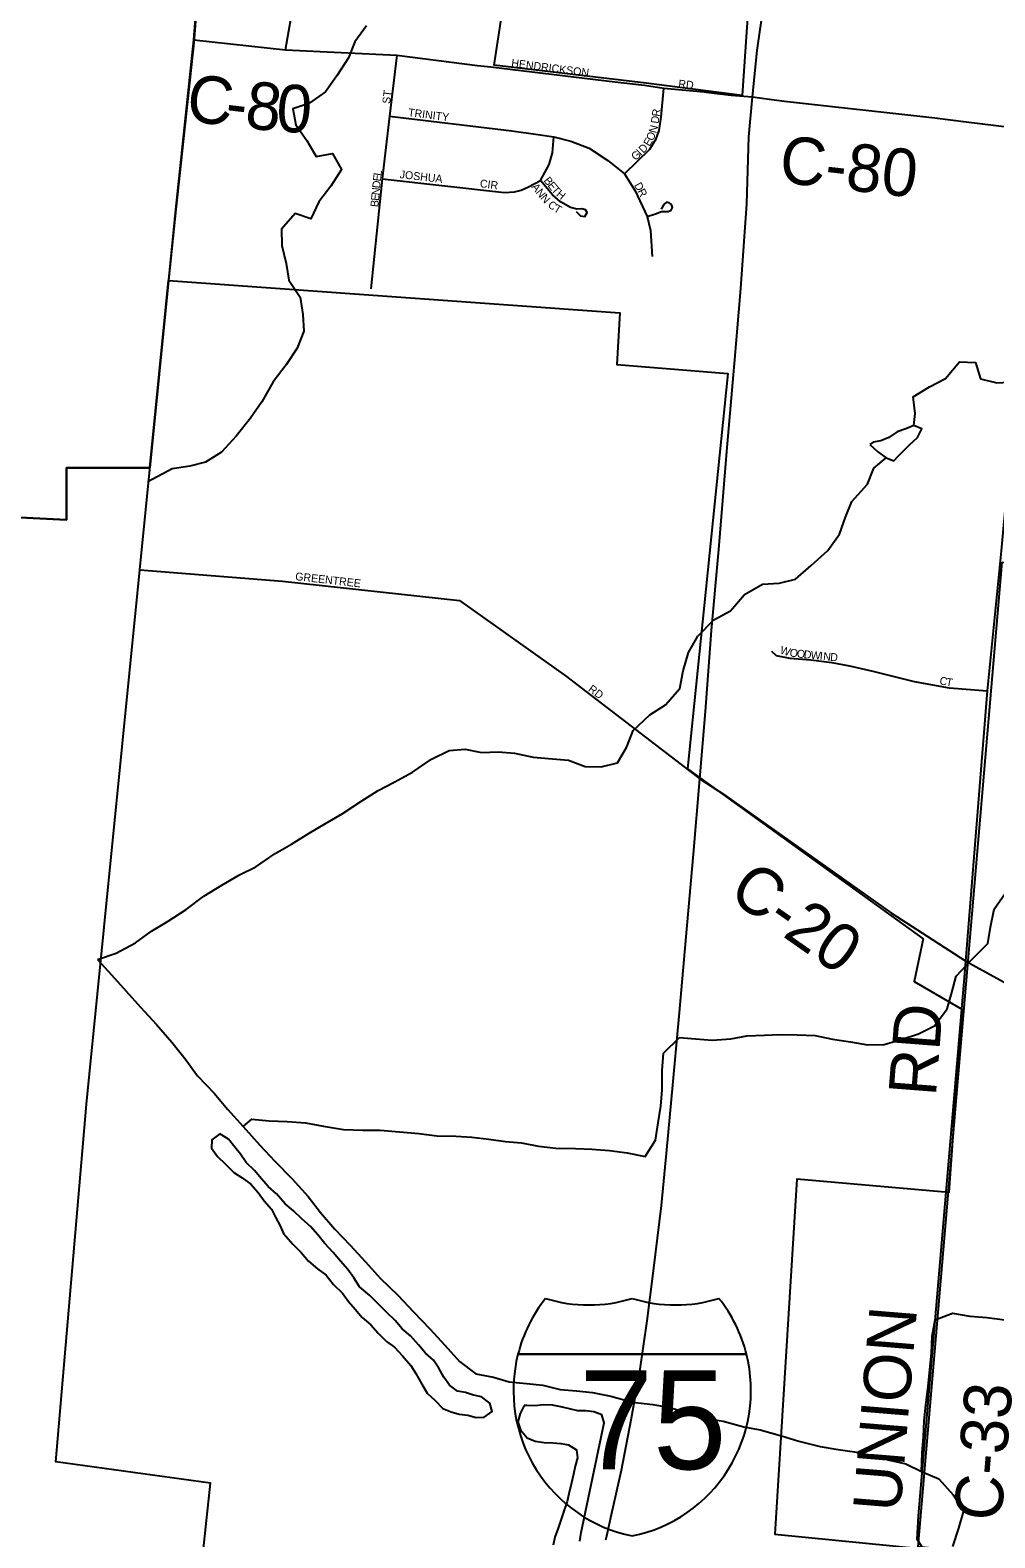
# Model space of a CAD drawing. Extents: x 0 to 1064, y 0 to 440.
# Drawn here: x 129.17 to 147.64, y 263.81 to 292.66 of the extents above; entities that cross this region are included whole.
import ezdxf

# ---------------------------------------------------------------- set-up
doc = ezdxf.new("R2010")
doc.units = 0
for name, color, linetype in [('GM_X_City_Street', 7, 'Continuous'), ('GM_X_City_Street_Text', 7, 'Continuous'), ('GM_X_Corporation', 7, 'Continuous'), ('GM_X_County', 7, 'Continuous'), ('GM_X_County_Road', 7, 'Continuous'), ('GM_X_County_Road_Text', 7, 'Continuous'), ('GM_X_Interstate_Location', 7, 'Continuous'), ('GM_X_Interstate_Route', 7, 'Continuous'), ('GM_X_Interstate_Shield', 7, 'Continuous'), ('GM_X_Minor_Lake', 7, 'Continuous'), ('GM_X_Minor_River', 7, 'Continuous'), ('GM_X_Section', 7, 'Continuous'), ('GM_X_Township', 7, 'Continuous'), ('GM_X_Township_Subdivision', 7, 'Continuous'), ('GM_X_Township_Subdivision_Text', 7, 'Continuous')]:
    doc.layers.add(name, color=color, linetype=linetype)

msp = doc.modelspace()

# ---------------------------------------------------------------- linework, layer by layer
at = {"layer": 'GM_X_City_Street'}
for points in [[(137.737, 291.989), (137.99, 291.958), (140.366, 291.672), (140.93, 291.607), (141.302, 291.552), (142.07, 291.481)], [(131.271, 282.335), (134.003, 282.119), (137.388, 281.749), (139.44, 280.291), (139.635, 280.142)], [(139.635, 280.142), (141.99, 278.334)]]:
    msp.add_lwpolyline(points, dxfattribs=at)
at = {"layer": 'GM_X_Corporation'}
for points in [[(132.789, 298.696), (132.305, 292.418), (131.959, 289.228), (131.824, 287.874), (131.466, 284.285), (129.869, 284.285), (129.869, 283.29), (127.575, 283.407), (123.529, 274.544), (122.039, 274.599), (121.895, 274.263), (119.75, 274.487), (119.803, 274.218), (119.207, 273.853), (119.867, 273.108), (120.847, 273.059), (121.317, 272.485), (121.033, 271.751), (120.666, 271.884), (120.882, 270.952), (113.614, 271.705), (113.726, 273.802), (99.874, 274.6)], [(143.178, 296.92), (142.799, 291.413), (140.963, 291.65), (138.054, 291.993), (138.36, 294.005)], [(127.575, 283.407), (129.869, 283.29), (129.869, 284.285), (131.466, 284.285), (131.824, 287.874), (140.461, 287.25), (140.403, 286.266), (142.524, 286.09), (141.753, 278.525), (146.266, 275.269), (146.093, 274.454), (147.003, 273.928), (146.758, 270.415), (143.845, 270.67), (143.427, 263.876), (146.263, 263.6)]]:
    msp.add_lwpolyline(points, dxfattribs=at)
at = {"layer": 'GM_X_County'}
msp.add_lwpolyline([(129.298, 232.889), (129.621, 236.081), (130.101, 240.906), (130.137, 241.26), (130.749, 247.284), (130.949, 249.155), (132.626, 264.853), (129.667, 265.26), (130.251, 272.11), (131.271, 282.335), (131.959, 289.228), (132.309, 292.479), (132.404, 293.708)], dxfattribs=at)
at = {"layer": 'GM_X_County_Road'}
for points in [[(132.309, 292.479), (134.059, 292.288), (136.191, 292.181), (137.737, 291.989)], [(142.07, 291.481), (142.113, 291.477), (142.534, 291.428)], [(142.534, 291.428), (142.592, 291.421), (143, 291.386), (143.318, 291.344)], [(143.318, 291.344), (143.612, 291.305), (146.485, 290.985), (147.09, 290.911), (147.973, 290.798), (148.202, 290.746), (148.406, 290.654)], [(147.053, 274.532), (147.08, 274.846), (147.497, 280.02), (147.763, 282.7), (148.191, 287.371), (148.197, 287.456)], [(141.99, 278.334), (142.484, 278.015)], [(142.484, 278.015), (142.49, 278.011), (145.658, 275.762), (146.339, 275.324)], [(146.339, 275.324), (147.08, 274.846), (148.142, 274.263), (148.808, 274.109), (149.794, 273.83), (150.713, 273.498), (151.217, 273.547), (152.54, 273.574), (153.705, 273.507), (155.361, 273.433), (156.731, 273.302), (158.689, 273.204), (159.927, 273.071), (162.182, 272.827), (163.13, 272.92), (163.689, 272.987), (164.327, 273.053), (165.947, 272.998), (167.955, 272.939)], [(146.377, 263.431), (146.263, 263.6), (146.149, 263.783), (146.173, 264.227), (147.04, 274.382), (147.053, 274.532)]]:
    msp.add_lwpolyline(points, dxfattribs=at)
at = {"layer": 'GM_X_Interstate_Route'}
for points in [[(142.633, 286.066), (142.652, 286.284), (142.772, 287.721), (142.892, 289.341), (142.926, 290.619), (143, 291.386), (143.088, 292.276), (143.215, 293.161), (143.348, 294.811), (143.469, 296.242), (143.505, 296.738)], [(141.99, 278.334), (142.1, 279.62), (142.212, 281.173), (142.354, 282.725), (142.506, 284.599), (142.633, 286.066)], [(140.19, 263.772), (140.208, 263.849), (140.302, 264.255), (140.49, 265.101), (140.676, 266.068), (140.842, 266.993), (140.985, 267.962), (141.104, 268.919), (141.256, 270.167), (141.359, 271.234), (141.474, 272.471), (141.607, 273.932), (141.724, 275.242), (141.869, 276.891), (141.99, 278.334)]]:
    msp.add_lwpolyline(points, dxfattribs=at)
at = {"layer": 'GM_X_Interstate_Shield'}
for p, q in [((138.51, 267.324), (142.882, 267.324)), ((142.882, 267.324), (138.51, 267.324)), ((142.882, 267.324), (138.51, 267.324))]:
    msp.add_line(p, q, dxfattribs=at)
for centre, start, end in [((141.264, 266.627), 141.669, 165.8066), ((139.866, 271.106), 253.0091, 286.9909), ((141.526, 271.106), 253.0091, 286.9909), ((140.128, 266.627), 14.1934, 38.331), ((141.264, 266.627), 165.8066, 258.463), ((140.128, 266.627), 281.537, 14.1934)]:
    msp.add_arc(centre, 2.841, start, end, dxfattribs=at)
at = {"layer": 'GM_X_Minor_Lake'}
for points in [[(132.968, 271.436), (132.804, 271.54), (132.652, 271.424), (132.646, 271.266), (132.762, 271.108), (132.913, 270.962), (133.071, 270.798), (133.229, 270.7), (133.399, 270.579), (133.538, 270.42), (133.654, 270.256), (133.793, 270.098), (133.866, 269.946), (133.957, 269.782), (134.024, 269.63), (134.2, 269.429), (134.358, 269.271), (134.503, 269.106), (134.673, 268.954), (134.837, 268.833), (134.977, 268.656), (135.153, 268.492), (135.268, 268.334), (135.395, 268.182), (135.529, 268.024), (135.693, 267.884), (135.832, 267.725), (135.996, 267.567), (136.148, 267.458), (136.299, 267.294), (136.457, 267.105), (136.554, 266.953), (136.67, 266.746), (136.773, 266.576), (136.925, 266.436), (137.07, 266.284), (137.234, 266.217), (137.386, 266.174), (137.55, 266.156), (137.707, 266.113), (137.865, 266.119), (138.017, 266.223), (137.968, 266.387), (137.81, 266.509), (137.659, 266.539), (137.507, 266.588), (137.349, 266.618), (137.198, 266.728), (137.088, 266.886), (136.997, 267.056), (136.894, 267.208), (136.742, 267.342), (136.603, 267.5), (136.451, 267.671), (136.293, 267.811), (136.16, 267.969), (136.002, 268.121), (135.674, 268.449), (135.474, 268.614), (135.365, 268.784), (135.256, 268.942), (135.116, 269.106), (134.971, 269.271), (134.813, 269.441), (134.679, 269.605), (134.54, 269.769), (134.37, 269.915), (134.212, 270.068), (134.054, 270.201), (133.89, 270.39), (133.727, 270.53), (133.599, 270.682), (133.466, 270.84), (133.308, 270.992), (133.199, 271.15), (133.089, 271.284)], [(133.089, 271.284), (132.968, 271.436)], [(138.63, 266.338), (138.551, 266.186), (138.508, 266.028), (138.557, 265.876), (138.684, 265.724)], [(139.692, 263.747), (139.722, 263.911), (140.159, 266.01), (140.116, 266.162), (139.959, 266.217), (139.807, 266.241), (139.655, 266.241), (139.497, 266.277), (139.328, 266.314), (139.17, 266.35), (139, 266.356), (138.83, 266.332), (138.678, 266.338), (138.63, 266.338)], [(138.684, 265.724), (138.836, 265.657), (139.012, 265.633), (139.176, 265.626), (139.328, 265.614), (139.479, 265.59), (139.631, 265.493), (139.649, 265.34), (139.601, 265.182), (139.57, 265.024), (139.534, 264.86), (139.485, 264.653), (139.449, 264.501), (139.388, 264.318), (139.328, 264.148), (139.279, 263.99), (139.218, 263.82), (139.182, 263.667)]]:
    msp.add_lwpolyline(points, dxfattribs=at)
at = {"layer": 'GM_X_Minor_River'}
for points in [[(135.608, 292.744), (135.384, 292.44), (135.268, 292.135), (135.044, 291.789), (134.825, 291.485), (134.504, 291.26)], [(134.504, 291.26), (134.2, 291.156), (134.261, 290.852), (134.467, 290.548), (134.649, 290.244), (134.959, 290.299), (135.135, 289.994), (134.928, 289.678), (134.698, 289.374), (134.546, 289.052), (134.243, 289.155), (133.982, 288.851), (133.988, 288.541), (134.073, 288.2), (134.121, 287.878), (134.34, 287.555), (134.394, 287.221), (134.413, 286.899), (134.285, 286.576), (134.073, 286.26), (133.824, 285.931), (133.605, 285.548), (133.393, 285.238), (133.114, 284.891), (132.835, 284.587), (132.531, 284.393), (132.228, 284.32), (131.894, 284.265), (131.424, 284.016)], [(146.087, 285.098), (146.112, 285.323), (146.075, 285.645), (146.385, 285.834), (146.694, 285.998), (146.961, 286.314), (147.265, 286.302), (147.362, 285.992), (147.677, 285.913), (148.023, 285.931), (148.351, 285.943), (148.685, 285.998), (149.018, 285.986), (149.352, 285.901), (149.674, 285.858), (149.983, 285.864), (150.177, 285.858)], [(145.796, 284.522), (146.002, 284.727), (146.154, 284.867), (146.239, 285.031), (146.087, 285.098), (145.93, 285.031), (145.766, 284.976), (145.608, 284.867), (145.456, 284.806), (145.305, 284.775), (145.244, 284.733)], [(145.244, 284.733), (145.396, 284.593), (145.553, 284.477), (145.705, 284.423), (145.796, 284.522)], [(130.464, 274.878), (130.82, 274.995), (131.19, 275.196), (131.494, 275.421), (131.815, 275.609), (132.161, 275.834), (132.495, 276.09), (132.841, 276.297), (133.18, 276.497), (133.49, 276.649), (133.86, 276.905), (134.176, 277.087), (134.515, 277.294), (134.825, 277.477), (135.146, 277.665), (135.505, 277.902), (135.832, 278.109), (136.142, 278.273), (136.488, 278.462), (136.852, 278.711), (137.191, 278.876), (137.501, 278.9), (137.81, 278.839), (138.132, 278.851), (138.441, 278.827), (138.799, 278.748), (139.17, 278.717), (139.479, 278.693), (139.795, 278.571), (140.104, 278.565), (140.414, 278.638), (140.59, 278.948), (140.717, 279.259), (141.033, 279.557), (141.336, 279.751), (141.609, 280.062), (141.67, 280.402), (141.773, 280.755), (141.949, 281.065), (142.258, 281.375), (142.574, 281.552), (142.847, 281.862), (143.187, 282.063), (143.508, 282.081), (143.818, 282.154), (144.121, 282.415), (144.437, 282.707), (144.661, 283.018), (144.777, 283.34), (144.898, 283.644), (145.201, 283.973), (145.317, 284.283), (145.553, 284.477)], [(133.247, 271.68), (133.417, 271.82), (133.745, 271.789), (134.091, 271.777), (134.443, 271.753), (134.788, 271.686), (135.171, 271.625), (135.541, 271.613), (135.869, 271.613), (136.245, 271.576), (136.609, 271.546), (136.955, 271.503), (137.319, 271.497), (137.628, 271.479), (137.95, 271.436), (138.272, 271.394), (138.575, 271.369), (138.903, 271.302), (139.236, 271.266), (139.613, 271.26), (139.922, 271.247), (140.262, 271.223), (140.596, 271.174), (140.941, 271.108), (141.142, 271.418), (141.19, 271.752), (141.245, 272.069), (141.269, 272.379), (141.269, 272.75), (141.293, 273.085), (141.603, 273.383), (141.906, 273.358), (142.228, 273.334), (142.58, 273.358), (142.889, 273.413), (143.229, 273.431), (143.533, 273.443), (143.854, 273.437), (144.2, 273.419), (144.528, 273.352), (144.874, 273.303), (145.201, 273.242), (145.517, 273.249), (145.863, 273.352), (146.172, 273.455), (146.482, 273.607), (146.724, 273.93), (146.815, 274.246), (146.894, 274.556), (147.186, 274.873), (147.501, 275.183), (147.55, 275.493), (147.622, 275.84), (147.841, 276.15)], [(130.464, 274.878), (130.729, 274.581), (131.008, 274.271), (131.287, 273.967), (131.591, 273.632), (131.882, 273.292), (132.143, 272.975), (132.379, 272.647), (132.695, 272.318), (132.95, 272.014), (133.247, 271.68), (133.569, 271.321), (133.854, 271.017), (134.188, 270.682), (134.497, 270.341), (134.728, 270.037), (135.007, 269.715), (135.298, 269.411), (135.589, 269.088), (135.881, 268.772), (136.208, 268.455), (136.512, 268.133), (136.821, 267.811), (137.107, 267.494), (137.392, 267.184), (137.701, 266.947), (138.041, 266.88), (138.344, 266.795), (138.672, 266.764), (138.988, 266.728), (139.315, 266.648), (139.631, 266.624), (139.934, 266.588), (140.286, 266.521), (140.699, 266.405), (141.093, 266.362), (141.415, 266.302), (141.737, 266.204), (142.131, 266.089), (142.434, 266.04), (142.835, 265.93), (143.144, 265.876), (143.551, 265.76), (143.885, 265.657), (144.291, 265.553), (144.595, 265.505), (144.947, 265.456), (145.299, 265.377), (145.62, 265.292), (145.93, 265.225), (146.233, 265.079), (146.561, 264.939), (146.84, 264.634), (147.034, 264.324), (146.943, 263.99), (146.828, 263.643)], [(146.233, 265.079), (146.245, 265.437), (146.269, 265.742), (146.282, 266.046), (146.312, 266.356), (146.36, 266.709), (146.391, 267.031), (146.421, 267.342), (146.439, 267.67), (146.494, 267.98), (146.828, 268.108), (147.155, 268.053), (147.483, 268.023), (147.829, 267.98)]]:
    msp.add_lwpolyline(points, dxfattribs=at)
at = {"layer": 'GM_X_Section'}
msp.add_lwpolyline([(147.775, 282.479), (164.368, 281.291), (162.669, 261.951), (148.603, 263.397), (146.166, 263.634)], close=True, dxfattribs=at)
at = {"layer": 'GM_X_Township'}
msp.add_lwpolyline([(208.143, 208.67), (191.843, 210.26), (174.285, 195.865), (159.378, 197.399), (154.287, 197.897), (142.079, 199.064), (125.935, 200.684), (127.602, 216.831), (128.741, 227.387), (129.298, 232.889), (129.621, 236.081), (130.101, 240.906), (130.137, 241.26), (130.749, 247.284), (130.949, 249.155), (132.626, 264.853), (129.667, 265.26), (130.251, 272.11), (131.271, 282.335), (131.959, 289.228), (132.309, 292.479), (132.404, 293.708)], dxfattribs=at)
at = {"layer": 'GM_X_Township_Subdivision'}
for points in [[(134.059, 292.288), (134.231, 293.276), (134.264, 293.552), (134.227, 293.793), (134.173, 293.903), (133.906, 294.448), (133.804, 294.658), (133.463, 295.126), (133.225, 295.453), (133.091, 295.861), (133.058, 296.375), (133.071, 296.816), (133.124, 298.61)], [(136.191, 292.181), (136.053, 291.015), (135.913, 289.82), (135.692, 287.713)], [(140.545, 289.911), (141.034, 290.382), (141.154, 290.585), (141.209, 290.744), (141.247, 290.998), (141.302, 291.552)], [(136.053, 291.015), (138.395, 290.737), (138.846, 290.675), (139.193, 290.623), (139.52, 290.537), (139.874, 290.403), (140.232, 290.169), (140.545, 289.911), (140.755, 289.585), (140.984, 289.098), (141.044, 288.828), (141.078, 288.332)], [(135.913, 289.82), (138.251, 289.557), (138.44, 289.571), (138.569, 289.602), (138.712, 289.667), (138.939, 289.784), (139.104, 290.094), (139.173, 290.314), (139.193, 290.623)], [(139.625, 289.194), (139.708, 289.108), (139.79, 289.098), (139.831, 289.175), (139.802, 289.223), (139.732, 289.242), (139.635, 289.235), (139.515, 289.27), (139.326, 289.38), (139.171, 289.511), (138.939, 289.784)], [(140.984, 289.098), (141.144, 289.148), (141.259, 289.191), (141.384, 289.194), (141.439, 289.22), (141.464, 289.27), (141.45, 289.323), (141.403, 289.361), (141.355, 289.371), (141.298, 289.328), (141.247, 289.235)], [(143.361, 280.776), (143.451, 280.695), (143.713, 280.642), (144.114, 280.61), (144.519, 280.562), (144.856, 280.498), (145.304, 280.396), (146.095, 280.199), (146.762, 280.076), (147.497, 280.02)]]:
    msp.add_lwpolyline(points, dxfattribs=at)

# ---------------------------------------------------------------- texts
at = {"layer": 'GM_X_City_Street_Text'}
for s, height, rotation, p in [('HENDRICKSON', 0.15152, 352.5188, (138.374, 291.965)), ('RD', 0.1515, 353.9832, (141.573, 291.565)), ('GREENTREE', 0.1515, 353.5822, (134.24, 282.138)), ('RD', 0.1515, 323.1323, (139.84, 280.026))]:
    msp.add_text(s, height=height, rotation=rotation, dxfattribs=at).set_placement(p)
at = {"layer": 'GM_X_County_Road_Text'}
for s, height, rotation, p in [('C', 0.909, 353.0081, (132.137, 290.929)), ('8', 0.909, 353.9051, (133.264, 290.792)), ('0', 0.909, 356.3848, (133.864, 290.729)), ('-', 0.909, 353.2018, (132.881, 290.837)), ('C-80', 0.9091, 353.4714, (143.484, 289.754)), ('C-20', 0.9091, 324.9799, (142.503, 276.069)), ('RD', 0.9091, 85.5622, (146.506, 272.244)), ('UNION', 0.9091, 85.2897, (145.826, 264.286)), ('C-33', 0.9091, 85.208, (147.757, 264.111))]:
    msp.add_text(s, height=height, rotation=rotation, dxfattribs=at).set_placement(p)
at = {"layer": 'GM_X_Interstate_Location'}
for s in ['-', '.', ',']:
    msp.add_text(s, height=0.00303, dxfattribs=at).set_placement((140.695, 266.115))
msp.add_text('75', height=0.00303, rotation=0, dxfattribs=at).set_placement((140.076, 265.488))
at = {"layer": 'GM_X_Interstate_Shield'}
msp.add_text('75', height=1.8939, dxfattribs=at).set_placement((139.684, 265.122))
at = {"layer": 'GM_X_Township_Subdivision_Text'}
for s, height, rotation, p in [('ST', 0.1515, 82.88, (136.061, 291.246)), ('TRINITY', 0.1515, 352.875, (136.4, 291.017)), ('R', 0.152, 82.7683, (141.22, 291.002)), ('D', 0.152, 81.2287, (141.199, 290.866)), ('E', 0.152, 59.87, (141.029, 290.426)), ('O', 0.152, 65.1081, (141.09, 290.531)), ('N', 0.152, 75.7676, (141.156, 290.681)), ('G', 0.152, 44.4128, (140.764, 290.157)), ('I', 0.152, 44.4152, (140.859, 290.251)), ('D', 0.152, 44.4099, (140.907, 290.297)), ('D', 0.152, 84.4263, (135.87, 289.631)), ('E', 0.152, 83.2375, (135.883, 289.763)), ('L', 0.152, 81.9974, (135.895, 289.868)), ('JOSHUA', 0.1515, 353.5403, (136.24, 289.831)), ('CIR', 0.1515, 352.5722, (137.773, 289.658)), ('A', 0.152, 307.7485, (138.759, 289.661)), ('B', 0.152, 308.9101, (138.992, 289.78)), ('E', 0.152, 308.903, (139.068, 289.687)), ('D', 0.152, 298.8041, (140.727, 289.697)), ('E', 0.152, 84.4172, (135.847, 289.392)), ('N', 0.152, 84.4036, (135.857, 289.498)), ('N', 0.152, 308.4496, (138.842, 289.554)), ('N', 0.152, 310.8272, (138.93, 289.444)), ('T', 0.152, 311.2999, (139.139, 289.599)), ('H', 0.152, 320.6727, (139.229, 289.5)), ('R', 0.152, 296.9669, (140.791, 289.582)), ('B', 0.152, 84.4054, (135.835, 289.272)), ('C', 0.152, 321.1898, (139.067, 289.295)), ('T', 0.152, 329.5992, (139.181, 289.206)), ('W', 0.152, 343.1284, (143.512, 280.737)), ('O', 0.152, 350.8754, (143.7, 280.681)), ('O', 0.152, 354.158, (143.841, 280.659)), ('D', 0.152, 354.2253, (143.973, 280.645)), ('W', 0.152, 354.2057, (144.106, 280.632)), ('I', 0.152, 354.2082, (144.279, 280.615)), ('N', 0.152, 354.1981, (144.345, 280.608)), ('D', 0.152, 354.2029, (144.478, 280.594)), ('C', 0.152, 346.0168, (146.564, 280.15)), ('T', 0.152, 350.3915, (146.693, 280.119))]:
    msp.add_text(s, height=height, rotation=rotation, dxfattribs=at).set_placement(p)

doc.saveas('drawing.dxf')
